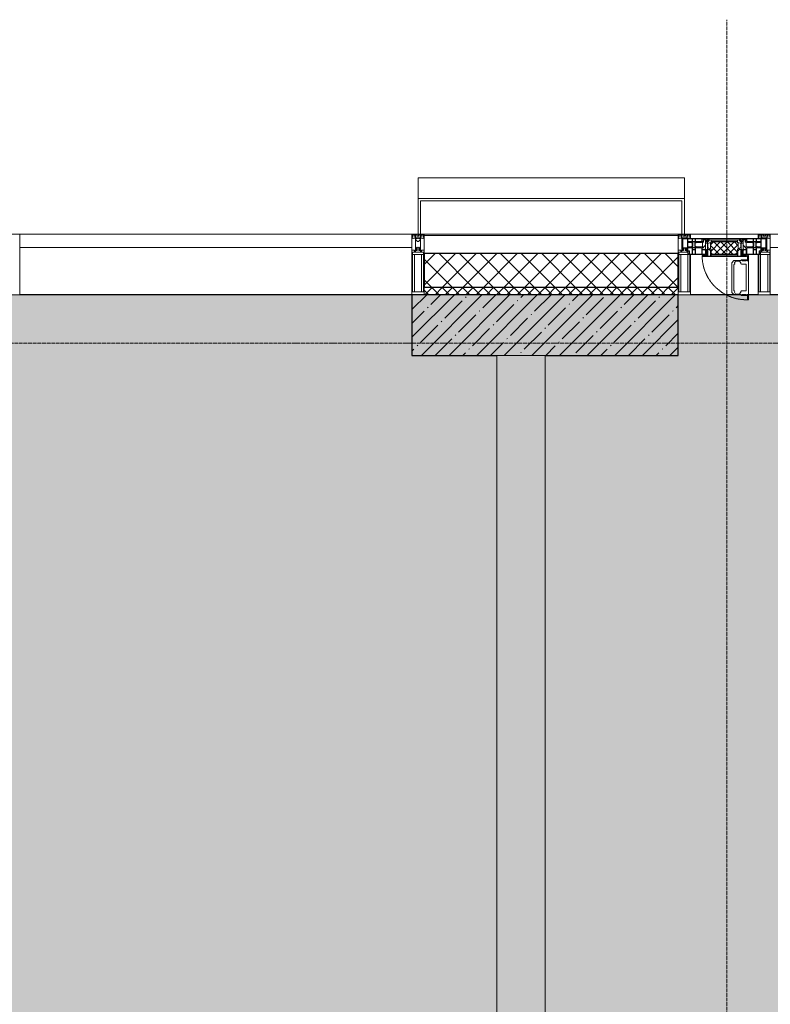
# Model space of a CAD drawing. Header units: millimetres. Extents: x -525784 to 178656, y -69521 to 385150.
# Tile 333 of 389: x -166423 to -163323, y 373214 to 377280. Entities that reach past the tile are written whole.
import ezdxf

# ---------------------------------------------------------------- set-up
doc = ezdxf.new("R2010")
doc.units = ezdxf.units.MM
doc.linetypes.add('-D1-02х01', pattern=[3, 2, -1])
doc.linetypes.add('-D1d1-15x02', pattern=[19, 15, -2, 0, -2])
for name, color, linetype, lineweight in [('_0', 7, 'Continuous', 13), ('A-COLS', 7, 'Continuous', 5), ('A-DETL-GENF', 7, 'Continuous', 5), ('A-GLAZ', 7, 'Continuous', 5), ('A-GLAZ-CURT', 8, 'Continuous', 5), ('A-GLAZ-CWMG', 8, 'Continuous', 5), ('A-WALL', 7, 'Continuous', 5), ('A-WALL-FNSH', 8, 'Continuous', 5), ('I-WALL', 7, 'Continuous', 5), ('S-COLS', 7, 'Continuous', 5), ('S-GRID', 7, 'Continuous', 5)]:
    doc.layers.add(name, color=color, linetype=linetype, lineweight=lineweight)

# ---------------------------------------------------------------- blocks, each defined once
blk = doc.blocks.new('A_PAN_Створка - 383мм-V9-50_AS_M_L24')
at = {"layer": 'A-GLAZ-CURT'}
h = blk.add_hatch(dxfattribs=at)
h.set_pattern_fill('FP_13', color=256, style=0, pattern_type=2)
h.set_pattern_definition([(45, (-28740, -29700), (-14.142136, 14.142136), []), (135, (-28740, -29700), (-14.142136, -14.142136), [])])
h.paths.add_polyline_path([(-46.3, -82.7), (54.6, -81.8), (55.5, -62.5), (57.2, -60.8), (57.2, -36.4), (54.9, -34.1), (54.5, -31.8), (-54.5, -31.8), (-54.9, -34.1), (-57.2, -36.4), (-57.2, -60.8), (-54.6, -63.4), (-53.6, -82.7)])
at = {"layer": 'A-DETL-GENF'}
for p, q in [((-70, -32.1), (-61.4, -23.5)), ((-70, -62.5), (-70, -32.1)), ((-67.8, -38.3), (-65.7, -37.4)), ((-67.8, -55.7), (-67.8, -38.3)), ((-65.7, -37.4), (-60.8, -34.7)), ((61.4, -23.5), (-61.4, -23.5)), ((-60.8, -34.7), (-57.3, -35.9)), ((-55.2, -33.8), (-57.3, -35.9)), ((-54.9, -34.1), (-57.2, -36.4)), ((-57.2, -36.4), (-57.2, -60.8)), ((-55.2, -33.8), (-54.8, -31.5)), ((-54.9, -25.8), (-53.9, -24.8)), ((-54.9, -29.5), (-54.9, -25.8)), ((-53.9, -30.5), (-54.9, -29.5)), ((-54.5, -31.8), (-54.9, -34.1)), ((0, -31.5), (-54.8, -31.5)), ((54.5, -31.8), (-54.5, -31.8)), ((-53.9, -24.8), (53.9, -24.8)), ((53.9, -30.5), (-53.9, -30.5)), ((0, -31.5), (54.8, -31.5)), ((54.9, -25.8), (53.9, -24.8)), ((53.9, -30.5), (54.9, -29.5)), ((54.9, -34.1), (54.5, -31.8)), ((55.2, -33.8), (54.8, -31.5)), ((54.9, -29.5), (54.9, -25.8)), ((57.2, -36.4), (54.9, -34.1)), ((55.2, -33.8), (57.3, -35.9)), ((57.2, -60.8), (57.2, -36.4)), ((60.8, -34.7), (57.3, -35.9)), ((65.7, -37.4), (60.8, -34.7)), ((70, -32.1), (61.4, -23.5)), ((67.8, -38.3), (65.7, -37.4)), ((67.8, -55.7), (67.8, -38.3)), ((70, -62.5), (70, -32.1)), ((-73.9, -62.5), (-70, -62.5)), ((-73.9, -87.5), (-73.9, -62.5)), ((-69.4, -66.5), (-73.9, -66.5)), ((-69.4, -81.5), (-69.4, -66.5)), ((-61.7, -62.5), (-67.9, -62.5)), ((-67.9, -62.5), (-67.9, -89.3)), ((-66, -56.5), (-67.8, -55.7)), ((-66, -56.5), (-62, -59.1)), ((-62, -59.1), (-60.7, -61)), ((-61.7, -64.9), (-61.7, -62.5)), ((-60.1, -67.7), (-61.7, -64.9)), ((-60.7, -61), (-57.4, -61)), ((-56.4, -67.7), (-60.1, -67.7)), ((-57.4, -61), (-54.9, -63.5)), ((-57.2, -60.8), (-54.6, -63.4)), ((-56.4, -89.4), (-56.4, -67.7)), ((-54.9, -63.5), (-54.9, -81.9)), ((-54.6, -63.4), (-54.6, -81.8)), ((54.6, -63.4), (57.2, -60.8)), ((54.6, -81.8), (54.6, -63.4)), ((57.4, -61), (54.9, -63.5)), ((54.9, -63.5), (54.9, -81.9)), ((56.4, -67.7), (60.1, -67.7)), ((56.4, -89.4), (56.4, -67.7)), ((60.7, -61), (57.4, -61)), ((60.1, -67.7), (61.7, -64.9)), ((62, -59.1), (60.7, -61)), ((61.7, -62.5), (67.9, -62.5)), ((61.7, -64.9), (61.7, -62.5)), ((66, -56.5), (62, -59.1)), ((66, -56.5), (67.8, -55.7)), ((67.9, -62.5), (67.9, -89.3)), ((69.4, -66.5), (73.9, -66.5)), ((69.4, -81.5), (69.4, -66.5)), ((73.9, -62.5), (70, -62.5)), ((73.9, -87.5), (73.9, -62.5)), ((-91.5, -87.5), (-73.9, -87.5)), ((-91.5, -92), (-91.5, -87.5)), ((-91.5, -92), (91.5, -92)), ((-83.4, -90.3), (-83.4, -87.5)), ((-83.4, -90.3), (-69.4, -90.3)), ((-73.9, -81.5), (-69.4, -81.5)), ((-69.4, -85.5), (-73.9, -85.5)), ((-69.4, -90.3), (-69.4, -85.5)), ((-67.9, -89.3), (-66.9, -90.3)), ((-66.9, -90.3), (-57.4, -90.3)), ((-57.4, -90.3), (-56.4, -89.4)), ((-54.9, -81.9), (-53.8, -83)), ((-54.9, -85.6), (-53.9, -84.6)), ((-54.9, -89.3), (-54.9, -85.6)), ((-53.9, -90.3), (-54.9, -89.3)), ((-54.6, -81.8), (-53.6, -82.7)), ((-53.9, -84.6), (53.9, -84.6)), ((53.9, -90.3), (-53.9, -90.3)), ((53.8, -83), (-53.8, -83)), ((-53.6, -82.7), (53.6, -82.7)), ((53.6, -82.7), (54.6, -81.8)), ((54.9, -81.9), (53.8, -83)), ((54.9, -85.6), (53.9, -84.6)), ((53.9, -90.3), (54.9, -89.3)), ((54.9, -89.3), (54.9, -85.6)), ((57.4, -90.3), (56.4, -89.4)), ((66.9, -90.3), (57.4, -90.3)), ((67.9, -89.3), (66.9, -90.3)), ((73.9, -81.5), (69.4, -81.5)), ((69.4, -85.5), (73.9, -85.5)), ((69.4, -90.3), (69.4, -85.5)), ((83.4, -90.3), (69.4, -90.3)), ((91.5, -87.5), (73.9, -87.5)), ((83.4, -90.3), (83.4, -87.5)), ((91.5, -92), (91.5, -87.5))]:
    blk.add_line(p, q, dxfattribs=at)
at = {"layer": 'A-DETL-GENF', "color": 9, "true_color": 0xc8c8c8}
for p, q in [((39.7, -109), (31.1, -117.6)), ((31.1, -117.6), (31.1, -240.4)), ((70.1, -109), (39.7, -109)), ((41.4, -123.8), (43.5, -121.7)), ((45, -113.3), (42.3, -118.2)), ((42.3, -118.2), (43.5, -121.7)), ((45.9, -111.2), (45, -113.3)), ((63.3, -111.2), (45.9, -111.2)), ((64.1, -113), (63.3, -111.2)), ((64.1, -113), (66.7, -117)), ((66.7, -117), (68.6, -118.3)), ((68.6, -118.3), (68.6, -121.6)), ((68.6, -121.6), (71.1, -124.1)), ((70.1, -105.1), (70.1, -109)), ((95.1, -105.1), (70.1, -105.1)), ((74.1, -109.6), (74.1, -105.1)), ((89.1, -109.6), (74.1, -109.6)), ((89.1, -105.1), (89.1, -109.6)), ((93.1, -109.6), (93.1, -105.1)), ((97.9, -109.6), (93.1, -109.6)), ((95.1, -87.5), (95.1, -105.1)), ((99.6, -87.5), (95.1, -87.5)), ((97.9, -95.6), (95.1, -95.6)), ((97.9, -95.6), (97.9, -109.6)), ((99.6, -270.5), (99.6, -87.5)), ((41.4, -123.8), (39.1, -124.2)), ((39.1, -179), (39.1, -124.2)), ((71.1, -124.1), (89.5, -124.1)), ((89.5, -124.1), (90.6, -125.2)), ((90.6, -125.2), (90.6, -232.8)), ((39.1, -179), (39.1, -233.8)), ((39.7, -249), (31.1, -240.4)), ((41.4, -234.2), (39.1, -233.8)), ((41.4, -234.2), (43.5, -236.3)), ((42.3, -239.8), (43.5, -236.3)), ((45, -244.7), (42.3, -239.8)), ((64.1, -245), (66.7, -241)), ((66.7, -241), (68.6, -239.7)), ((68.6, -236.4), (71.1, -233.9)), ((68.6, -239.7), (68.6, -236.4)), ((71.1, -233.9), (89.5, -233.9)), ((89.5, -233.9), (90.6, -232.8)), ((70.1, -249), (39.7, -249)), ((45.9, -246.8), (45, -244.7)), ((63.3, -246.8), (45.9, -246.8)), ((64.1, -245), (63.3, -246.8)), ((70.1, -252.9), (70.1, -249)), ((95.1, -252.9), (70.1, -252.9)), ((74.1, -248.4), (74.1, -252.9)), ((89.1, -248.4), (74.1, -248.4)), ((89.1, -252.9), (89.1, -248.4)), ((93.1, -248.4), (93.1, -252.9)), ((97.9, -248.4), (93.1, -248.4)), ((95.1, -270.5), (95.1, -252.9)), ((97.9, -262.4), (95.1, -262.4)), ((99.6, -270.5), (95.1, -270.5)), ((97.9, -262.4), (97.9, -248.4))]:
    blk.add_line(p, q, dxfattribs=at)
at = {"layer": 'A-GLAZ'}
for p, q in [((-67.9, -17), (-171, -17)), ((-171, -17), (-171, -57)), ((-171, -18.5), (-153.5, -18.5)), ((-153.5, -18.5), (-152, -20)), ((-152, -20), (-152, -73.5)), ((-150.5, -17), (-150.5, -29.4)), ((-132.4, -18.6), (-150.5, -18.6)), ((-150.5, -29.4), (-132.4, -29.4)), ((-150.5, -33.6), (-150.5, -68)), ((-136.3, -33.6), (-150.5, -33.6)), ((-137.2, -31), (-135.8, -35)), ((-132.5, -31), (-137.2, -31)), ((-132.1, -36.8), (-135.8, -35)), ((-132.5, -31.9), (-133.4, -33.7)), ((-133.4, -33.7), (-130.1, -35.3)), ((-132.5, -31.9), (-132.5, -31)), ((-132.4, -29.4), (-132.4, -18.6)), ((-132.1, -49), (-132.1, -36.8)), ((-131, -18.2), (-131, -29.5)), ((-120.8, -18.2), (-131, -18.2)), ((-131, -29.5), (-120.8, -29.5)), ((-131, -30.9), (-131, -33)), ((-120.8, -30.9), (-131, -30.9)), ((-129.4, -34.6), (-131, -33)), ((-130.1, -35.3), (-129.4, -34.6)), ((-130.1, -35.3), (-130.1, -50.4)), ((-122.4, -34.6), (-120.8, -33)), ((-121.7, -35.3), (-122.4, -34.6)), ((-118.4, -33.7), (-121.7, -35.3)), ((-121.7, -35.3), (-121.7, -50.4)), ((-120.8, -18.2), (-120.8, -29.5)), ((-120.8, -30.9), (-120.8, -33)), ((-119.7, -36.8), (-115.9, -35)), ((-119.7, -49), (-119.7, -36.8)), ((-119.3, -18.6), (-92.5, -18.6)), ((-119.3, -29.4), (-119.3, -18.6)), ((-92.5, -29.4), (-119.3, -29.4)), ((-119.3, -31), (-114.6, -31)), ((-119.3, -31.9), (-119.3, -31)), ((-119.3, -31.9), (-118.4, -33.7)), ((-114.6, -31), (-115.9, -35)), ((-94.1, -33.5), (-115.4, -33.5)), ((-89.9, -35.1), (-94.1, -33.5)), ((-92.5, -18.6), (-92.5, -29.4)), ((-90.8, -18.5), (-90.8, -29.4)), ((-87.3, -18.5), (-90.8, -18.5)), ((-90.8, -29.4), (-85.9, -29.4)), ((-89.9, -32.5), (-89.9, -35.1)), ((-85.9, -32.5), (-89.9, -32.5)), ((-89.9, -35.1), (-89.9, -50.9)), ((-87.3, -20.4), (-87.3, -18.5)), ((-87.3, -20.4), (-87.3, -21.9)), ((-84.8, -20.4), (-87.3, -20.4)), ((-87.3, -21.9), (-85.9, -21.9)), ((-85.9, -18.2), (-85.9, -20.4)), ((-75.9, -18.2), (-85.9, -18.2)), ((-85.9, -21.9), (-85.9, -29.4)), ((-85.9, -29.4), (-85.9, -32.5)), ((-83.4, -20.4), (-84.8, -20.4)), ((-70, -33.8), (-83.4, -20.4)), ((-78, -84), (-78, -23.5)), ((-78, -23.5), (-67.9, -23.5)), ((-78, -36.8), (-70, -36.8)), ((-78, -45.6), (-78, -36.8)), ((-75.9, -21.5), (-75.9, -18.2)), ((-75.9, -21.5), (-75.9, -23.5)), ((-74.9, -21.5), (-75.9, -21.5)), ((-75.9, -23.5), (-73, -23.5)), ((-74.9, -17.9), (-74.9, -21.5)), ((-68.9, -17.9), (-74.9, -17.9)), ((-67.2, -29.3), (-73, -23.5)), ((-61.4, -23.5), (-70, -32.1)), ((-70, -32.1), (-70, -62.5)), ((-70, -36.8), (-70, -33.8)), ((-68.9, -21.5), (-68.9, -17.9)), ((-67.9, -21.5), (-68.9, -21.5)), ((67.9, -17), (-67.9, -17)), ((-61.4, -23.5), (-67.9, -17)), ((-67.9, -17), (-67.9, -23.5)), ((-67.9, -17), (67.9, -17)), ((-67.9, -21.5), (-67.9, -23.5)), ((-67.9, -23.5), (-64.6, -26.8)), ((-67.9, -23.5), (-64.6, -26.8)), ((-64.6, -26.8), (-67.2, -29.3)), ((-64.6, -26.8), (-61.4, -23.5)), ((61.4, -23.5), (-61.4, -23.5)), ((67.9, -17), (61.4, -23.5)), ((70, -32.1), (61.4, -23.5)), ((61.4, -23.5), (64.6, -26.8)), ((67.9, -23.5), (64.6, -26.8)), ((64.6, -26.8), (67.9, -23.5)), ((64.6, -26.8), (67.2, -29.3)), ((67.2, -29.3), (73, -23.5)), ((67.9, -23.5), (67.9, -17)), ((171, -17), (67.9, -17)), ((67.9, -21.5), (67.9, -23.5)), ((67.9, -21.5), (68.9, -21.5)), ((67.9, -23.5), (78, -23.5)), ((68.9, -17.9), (74.9, -17.9)), ((68.9, -21.5), (68.9, -17.9)), ((70, -33.8), (83.4, -20.4)), ((70, -62.5), (70, -32.1)), ((70, -36.8), (70, -33.8)), ((78, -36.8), (70, -36.8)), ((75.9, -23.5), (73, -23.5)), ((74.9, -17.9), (74.9, -21.5)), ((74.9, -21.5), (75.9, -21.5)), ((75.9, -18.2), (85.9, -18.2)), ((75.9, -21.5), (75.9, -18.2)), ((75.9, -21.5), (75.9, -23.5)), ((78, -23.5), (78, -84)), ((78, -45.6), (78, -36.8)), ((83.4, -20.4), (84.8, -20.4)), ((84.8, -20.4), (87.3, -20.4)), ((85.9, -18.2), (85.9, -20.4)), ((85.9, -21.9), (85.9, -29.4)), ((87.3, -21.9), (85.9, -21.9)), ((85.9, -29.4), (85.9, -32.5)), ((90.8, -29.4), (85.9, -29.4)), ((85.9, -32.5), (89.9, -32.5)), ((87.3, -18.5), (90.8, -18.5)), ((87.3, -20.4), (87.3, -18.5)), ((87.3, -20.4), (87.3, -21.9)), ((89.9, -32.5), (89.9, -35.1)), ((89.9, -35.1), (94.1, -33.5)), ((89.9, -35.1), (89.9, -50.9)), ((90.8, -18.5), (90.8, -29.4)), ((92.5, -18.6), (92.5, -29.4)), ((119.3, -18.6), (92.5, -18.6)), ((92.5, -29.4), (119.3, -29.4)), ((94.1, -33.5), (115.4, -33.5)), ((114.6, -31), (115.9, -35)), ((119.3, -31), (114.6, -31)), ((119.7, -36.8), (115.9, -35)), ((119.3, -31.9), (118.4, -33.7)), ((118.4, -33.7), (121.7, -35.3)), ((119.3, -29.4), (119.3, -18.6)), ((119.3, -31.9), (119.3, -31)), ((119.7, -49), (119.7, -36.8)), ((120.8, -18.2), (120.8, -29.5)), ((120.8, -18.2), (131, -18.2)), ((131, -29.5), (120.8, -29.5)), ((120.8, -30.9), (120.8, -33)), ((120.8, -30.9), (131, -30.9)), ((122.4, -34.6), (120.8, -33)), ((121.7, -35.3), (122.4, -34.6)), ((121.7, -35.3), (121.7, -50.4)), ((129.4, -34.6), (131, -33)), ((130.1, -35.3), (129.4, -34.6)), ((133.4, -33.7), (130.1, -35.3)), ((130.1, -35.3), (130.1, -50.4)), ((131, -18.2), (131, -29.5)), ((131, -30.9), (131, -33)), ((132.1, -36.8), (135.8, -35)), ((132.1, -49), (132.1, -36.8)), ((132.4, -18.6), (150.5, -18.6)), ((132.4, -29.4), (132.4, -18.6)), ((150.5, -29.4), (132.4, -29.4)), ((132.5, -31), (137.2, -31)), ((132.5, -31.9), (132.5, -31)), ((132.5, -31.9), (133.4, -33.7)), ((137.2, -31), (135.8, -35)), ((136.3, -33.6), (150.5, -33.6)), ((150.5, -17), (150.5, -29.4)), ((150.5, -33.6), (150.5, -68)), ((153.5, -18.5), (152, -20)), ((152, -20), (152, -73.5)), ((171, -18.5), (153.5, -18.5)), ((171, -57), (171, -17)), ((-171, -55.5), (-152, -55.5)), ((-171, -57), (-156, -57)), ((-153, -60), (-153, -73.5)), ((-153, -73.5), (-150, -73.5)), ((-136.4, -52.4), (-150.5, -52.4)), ((-150.5, -56.6), (-132.4, -56.6)), ((-150.5, -68), (-143.5, -68)), ((-150.5, -69.5), (-150.5, -73.5)), ((-145, -69.5), (-150.5, -69.5)), ((-150, -73.5), (-150, -84)), ((-148.5, -81), (-148.5, -82.5)), ((-143.5, -81), (-148.5, -81)), ((-145, -69.5), (-145, -79.5)), ((-143.5, -68), (-143.5, -81)), ((-137.2, -54.8), (-135.8, -50.8)), ((-132.5, -54.8), (-137.2, -54.8)), ((-132.1, -49), (-135.8, -50.8)), ((-133.4, -52), (-130.1, -50.4)), ((-132.5, -53.8), (-133.4, -52)), ((-132.5, -53.8), (-132.5, -54.8)), ((-132.4, -56.6), (-132.4, -82.5)), ((-129.4, -51.1), (-131, -52.7)), ((-131, -55.1), (-131, -52.7)), ((-120.8, -55.1), (-131, -55.1)), ((-131, -56.5), (-131, -62.6)), ((-131, -56.5), (-120.8, -56.5)), ((-120.8, -62.6), (-131, -62.6)), ((-131, -64.6), (-120.8, -64.6)), ((-131, -82.5), (-131, -64.6)), ((-130.1, -50.4), (-129.4, -51.1)), ((-121.7, -50.4), (-122.4, -51.1)), ((-122.4, -51.1), (-120.8, -52.7)), ((-118.4, -52), (-121.7, -50.4)), ((-120.8, -55.1), (-120.8, -52.7)), ((-120.8, -56.5), (-120.8, -62.6)), ((-120.8, -82.5), (-120.8, -64.6)), ((-119.7, -49), (-115.9, -50.8)), ((-119.3, -53.8), (-118.4, -52)), ((-119.3, -53.8), (-119.3, -54.8)), ((-119.3, -54.8), (-114.6, -54.8)), ((-119.3, -56.6), (-119.3, -82.5)), ((-92.5, -56.6), (-119.3, -56.6)), ((-114.6, -54.8), (-115.9, -50.8)), ((-94.1, -52.5), (-115.3, -52.5)), ((-89.9, -50.9), (-94.1, -52.5)), ((-92.5, -56.6), (-92.5, -82.5)), ((-90.8, -56.6), (-85.9, -56.6)), ((-90.8, -62.7), (-90.8, -56.6)), ((-80.4, -62.7), (-90.8, -62.7)), ((-90.8, -64.6), (-90.8, -82.5)), ((-80.1, -64.6), (-90.8, -64.6)), ((-89.9, -52.2), (-89.9, -50.9)), ((-89.9, -52.2), (-88.6, -53.5)), ((-85.9, -53.5), (-88.6, -53.5)), ((-85.9, -53.5), (-78, -45.6)), ((-85.9, -56.6), (-85.9, -53.5)), ((-80.4, -61.1), (-80.4, -62.7)), ((-78, -61.1), (-80.4, -61.1)), ((-80.1, -66.1), (-80.1, -64.6)), ((-78, -66.1), (-80.1, -66.1)), ((-79.5, -80.6), (-78, -80.6)), ((-79.5, -82.5), (-79.5, -80.6)), ((-78, -66.1), (-78, -61.1)), ((-70, -62.5), (-73.9, -62.5)), ((-73.9, -62.5), (-73.9, -87.5)), ((73.9, -62.5), (70, -62.5)), ((73.9, -87.5), (73.9, -62.5)), ((85.9, -53.5), (78, -45.6)), ((78, -61.1), (80.4, -61.1)), ((78, -66.1), (78, -61.1)), ((78, -66.1), (80.1, -66.1)), ((79.5, -80.6), (78, -80.6)), ((79.5, -82.5), (79.5, -80.6)), ((80.1, -64.6), (90.8, -64.6)), ((80.1, -66.1), (80.1, -64.6)), ((80.4, -61.1), (80.4, -62.7)), ((80.4, -62.7), (90.8, -62.7)), ((85.9, -53.5), (88.6, -53.5)), ((85.9, -56.6), (85.9, -53.5)), ((90.8, -56.6), (85.9, -56.6)), ((89.9, -52.2), (88.6, -53.5)), ((89.9, -50.9), (94.1, -52.5)), ((89.9, -52.2), (89.9, -50.9)), ((90.8, -62.7), (90.8, -56.6)), ((90.8, -64.6), (90.8, -82.5)), ((92.5, -56.6), (119.3, -56.6)), ((92.5, -56.6), (92.5, -82.5)), ((94.1, -52.5), (115.3, -52.5)), ((114.6, -54.8), (115.9, -50.8)), ((119.3, -54.8), (114.6, -54.8)), ((119.7, -49), (115.9, -50.8)), ((118.4, -52), (121.7, -50.4)), ((119.3, -53.8), (118.4, -52)), ((119.3, -53.8), (119.3, -54.8)), ((119.3, -56.6), (119.3, -82.5)), ((122.4, -51.1), (120.8, -52.7)), ((120.8, -55.1), (120.8, -52.7)), ((120.8, -55.1), (131, -55.1)), ((120.8, -56.5), (120.8, -62.6)), ((131, -56.5), (120.8, -56.5)), ((120.8, -62.6), (131, -62.6)), ((120.8, -82.5), (120.8, -64.6)), ((131, -64.6), (120.8, -64.6)), ((121.7, -50.4), (122.4, -51.1)), ((130.1, -50.4), (129.4, -51.1)), ((129.4, -51.1), (131, -52.7)), ((133.4, -52), (130.1, -50.4)), ((131, -55.1), (131, -52.7)), ((131, -56.5), (131, -62.6)), ((131, -82.5), (131, -64.6)), ((132.1, -49), (135.8, -50.8)), ((150.5, -56.6), (132.4, -56.6)), ((132.4, -56.6), (132.4, -82.5)), ((132.5, -53.8), (133.4, -52)), ((132.5, -53.8), (132.5, -54.8)), ((132.5, -54.8), (137.2, -54.8)), ((137.2, -54.8), (135.8, -50.8)), ((136.4, -52.4), (150.5, -52.4)), ((143.5, -68), (143.5, -81)), ((150.5, -68), (143.5, -68)), ((143.5, -81), (148.5, -81)), ((145, -69.5), (150.5, -69.5)), ((145, -69.5), (145, -79.5)), ((148.5, -81), (148.5, -82.5)), ((150, -84), (150, -73.5)), ((150, -73.5), (153, -73.5)), ((150.5, -69.5), (150.5, -73.5)), ((171, -55.5), (152, -55.5)), ((153, -73.5), (153, -60)), ((156, -57), (171, -57)), ((-150, -84), (-78, -84)), ((-148.5, -82.5), (-132.4, -82.5)), ((-131, -82.5), (-120.8, -82.5)), ((-119.3, -82.5), (-92.5, -82.5)), ((-73.9, -87.5), (-91.5, -87.5)), ((-91.5, -87.5), (-91.5, -92)), ((-91.5, -92), (91.5, -92)), ((-90.8, -82.5), (-79.5, -82.5)), ((-78, -84), (-85, -84)), ((-85, -84), (-85, -87.5)), ((-85, -87.5), (-78, -87.5)), ((-78, -87.5), (-78, -84)), ((-78, -84), (-73.9, -84)), ((73.9, -84), (78, -84)), ((91.5, -87.5), (73.9, -87.5)), ((78, -87.5), (78, -84)), ((78, -84), (85, -84)), ((78, -84), (150, -84)), ((85, -87.5), (78, -87.5)), ((90.8, -82.5), (79.5, -82.5)), ((85, -84), (85, -87.5)), ((91.5, -92), (91.5, -87.5)), ((119.3, -82.5), (92.5, -82.5)), ((131, -82.5), (120.8, -82.5)), ((148.5, -82.5), (132.4, -82.5))]:
    blk.add_line(p, q, dxfattribs=at)
for centre, start, end in [((-156, -60), 0, 90), ((156, -60), 90, 180)]:
    blk.add_arc(centre, 3, start, end, dxfattribs=at)
at = {"layer": 'A-GLAZ', "linetype": '-D1-02х01'}
blk.add_arc((91.4, -87.5), 183, 181.4091, 271.1445, dxfattribs=at)
blk = doc.blocks.new('Rectangular Mullion - 50Wx250H-2623690-50_AS_M_L24')
at = {"layer": 'A-DETL-GENF'}
for p, q in [((-25, 65.2), (-25, 250)), ((-25, 250), (0, 250)), ((25, 250), (0, 250)), ((25, 65.2), (25, 250)), ((-23, 237.3), (0, 237.3)), ((-23, 237.3), (-23, 73.6)), ((-14.9, 84), (-14.9, 237.3)), ((23, 237.3), (0, 237.3)), ((14.9, 84), (14.9, 237.3)), ((23, 237.3), (23, 73.6)), ((0, 84), (-23, 84)), ((0, 84), (23, 84)), ((-14, 65.2), (-25, 65.2)), ((-0.5, 73.6), (-23, 73.6)), ((-14, 71.3), (-14, 65.2)), ((-10, 71.3), (-14, 71.3)), ((-10, 53), (-10, 71.3)), ((-8.7, 53), (-10, 53)), ((-10, 53), (-10, 17)), ((-8.7, 53), (-7, 54.7)), ((-7, 65.2), (-5.9, 67.3)), ((-7, 65.2), (-7, 54.7)), ((-4.1, 67.3), (-5.9, 67.3)), ((-4.1, 67.3), (-2.9, 65.1)), ((-2.9, 65.1), (-2.9, 54.6)), ((-1.3, 53), (-2.9, 54.6)), ((0, 53), (-1.3, 53)), ((0, 53), (1.3, 53)), ((0.5, 73.6), (23, 73.6)), ((1.3, 53), (2.9, 54.6)), ((4.1, 67.3), (2.9, 65.1)), ((2.9, 65.1), (2.9, 54.6)), ((4.1, 67.3), (5.9, 67.3)), ((7, 65.2), (5.9, 67.3)), ((7, 65.2), (7, 54.7)), ((8.7, 53), (7, 54.7)), ((8.7, 53), (10, 53)), ((10, 71.3), (14, 71.3)), ((10, 53), (10, 71.3)), ((10, 53), (10, 17)), ((14, 71.3), (14, 65.2)), ((14, 65.2), (25, 65.2)), ((-23.8, 14.6), (-25, 14.2)), ((-25, 0), (-25, 14.2)), ((-22.3, 17), (-23.8, 17)), ((-23.8, 17), (-23.8, 14.6)), ((-22.5, 10.6), (-23.8, 14.6)), ((-22.5, 10.6), (-23.7, 9.9)), ((-23.7, 1.3), (-23.7, 9.9)), ((-23.7, 1.3), (-11.8, 1.3)), ((-23.2, 10.2), (-22.5, 8)), ((-22.5, 8), (-22.5, 4.5)), ((-21.3, 4.5), (-22.5, 4.5)), ((-22.3, 17), (-22.3, 16)), ((-22.3, 16), (-21.3, 16)), ((-19, 17.6), (-21.3, 16)), ((-21.3, 4.5), (-21.3, 6.5)), ((-21.3, 6.5), (-14.2, 6.5)), ((-18.4, 16.6), (-19, 17.6)), ((-7.4, 16.6), (-18.4, 16.6)), ((-14.2, 6.5), (-14.2, 4.5)), ((-13.2, 4.5), (-14.2, 4.5)), ((-13.2, 4.5), (-12.2, 7.2)), ((-12.7, 7.6), (-11.3, 11.4)), ((-12.7, 7.6), (-11.8, 6.9)), ((-12.2, 9), (-12.2, 14.8)), ((-12.2, 14.8), (0, 14.8)), ((-11.8, 1.3), (-11.8, 6.9)), ((-10.5, 11.2), (-11.3, 11.4)), ((-10.5, 1.5), (-10.5, 11.2)), ((-4.8, 1.5), (-10.5, 1.5)), ((-10, 17), (-7.5, 17)), ((-8.5, 23), (-1.5, 30)), ((-8.5, 18.5), (-8.5, 23)), ((-7.5, 18.5), (-8.5, 18.5)), ((-7.5, 17), (-7.5, 18.5)), ((-7.4, 18), (-7.4, 16.6)), ((-2.6, 18), (-7.4, 18)), ((0, 8), (-4.8, 8)), ((-4.8, 1.5), (-4.8, 8)), ((-2.6, 18), (-2.6, 16.8)), ((-2.6, 16.8), (0, 16.8)), ((-1.5, 30), (0, 30)), ((1.5, 30), (0, 30)), ((2.6, 16.8), (0, 16.8)), ((0, 14.8), (0, 16.8)), ((0, 14.8), (0, 16.8)), ((12.2, 14.8), (0, 14.8)), ((0, 0), (0, 8)), ((0, 8), (4.8, 8)), ((0, 0), (0, 8)), ((8.5, 23), (1.5, 30)), ((2.6, 18), (2.6, 16.8)), ((2.6, 18), (7.4, 18)), ((4.8, 1.5), (4.8, 8)), ((4.8, 1.5), (10.5, 1.5)), ((7.4, 18), (7.4, 16.6)), ((7.4, 16.6), (18.4, 16.6)), ((7.5, 18.5), (8.5, 18.5)), ((7.5, 17), (7.5, 18.5)), ((10, 17), (7.5, 17)), ((8.5, 18.5), (8.5, 23)), ((10.5, 11.2), (11.3, 11.4)), ((10.5, 1.5), (10.5, 11.2)), ((12.7, 7.6), (11.3, 11.4)), ((12.7, 7.6), (11.8, 6.9)), ((11.8, 1.3), (11.8, 6.9)), ((23.7, 1.3), (11.8, 1.3)), ((12.2, 9), (12.2, 14.8)), ((13.2, 4.5), (12.2, 7.2)), ((13.2, 4.5), (14.2, 4.5)), ((21.3, 6.5), (14.2, 6.5)), ((14.2, 6.5), (14.2, 4.5)), ((18.4, 16.6), (19, 17.6)), ((19, 17.6), (21.3, 16)), ((22.3, 16), (21.3, 16)), ((21.3, 4.5), (21.3, 6.5)), ((21.3, 4.5), (22.5, 4.5)), ((22.3, 17), (22.3, 16)), ((22.3, 17), (23.8, 17)), ((22.5, 10.6), (23.8, 14.6)), ((22.5, 10.6), (23.7, 9.9)), ((23.2, 10.2), (22.5, 8)), ((22.5, 8), (22.5, 4.5)), ((23.7, 1.3), (23.7, 9.9)), ((23.8, 17), (23.8, 14.6)), ((23.8, 14.6), (25, 14.2)), ((25, 0), (25, 14.2)), ((-25, 0), (0, 0)), ((25, 0), (0, 0))]:
    blk.add_line(p, q, dxfattribs=at)
for centre, start, end in [((-0.5, 73.1), 360, 90), ((0.5, 73.1), 90, 180)]:
    blk.add_arc(centre, 0.5, start, end, dxfattribs=at)
blk = doc.blocks.new('Rectangular Mullion - R_StandardFrame_50Wx250H-4049022-50_AS_M_L24')
at = {"layer": 'A-GLAZ-CWMG', "lineweight": 9}
for p, q in [((-25, 0), (-25, 250)), ((-25, 250), (25, 250)), ((25, 250), (25, 0)), ((25, 0), (-25, 0))]:
    blk.add_line(p, q, dxfattribs=at)
blk = doc.blocks.new('Rectangular Mullion - 50Wx250H-V4-50_AS_M_L24')
at = {"layer": 'A-DETL-GENF'}
for p, q in [((-25, 65.2), (-25, 250)), ((-25, 250), (0, 250)), ((25, 250), (0, 250)), ((25, 84), (25, 250)), ((-23, 237.3), (0, 237.3)), ((-23, 237.3), (-23, 73.6)), ((-14.9, 84), (-14.9, 237.3)), ((23, 237.3), (0, 237.3)), ((14.9, 84), (14.9, 237.3)), ((23, 237.3), (23, 84)), ((0, 84), (-23, 84)), ((0, 84), (15, 84)), ((-14, 65.2), (-25, 65.2)), ((-0.5, 73.6), (-23, 73.6)), ((-14, 71.3), (-14, 65.2)), ((-10, 71.3), (-14, 71.3)), ((-10, 53), (-10, 71.3)), ((-8.7, 53), (-10, 53)), ((-10, 53), (-10, 17)), ((-8.7, 53), (-7, 54.7)), ((-7, 65.2), (-5.9, 67.3)), ((-7, 65.2), (-7, 54.7)), ((-4.1, 67.3), (-5.9, 67.3)), ((-4.1, 67.3), (-2.9, 65.1)), ((-2.9, 65.1), (-2.9, 57)), ((0.5, 73.6), (15, 73.6)), ((4.1, 67.3), (2.9, 65.1)), ((2.9, 65.1), (2.9, 57)), ((4.1, 67.3), (5.9, 67.3)), ((7, 65.2), (5.9, 67.3)), ((7, 65.2), (7, 57)), ((10, 71.3), (12, 71.3)), ((10, 57.4), (10, 71.3)), ((-23.8, 14.6), (-25, 14.2)), ((-25, 0), (-25, 14.2)), ((-22.3, 17), (-23.8, 17)), ((-23.8, 17), (-23.8, 14.6)), ((-22.5, 10.6), (-23.8, 14.6)), ((-22.5, 10.6), (-23.7, 9.9)), ((-23.7, 1.3), (-23.7, 9.9)), ((-23.7, 1.3), (-11.8, 1.3)), ((-23.2, 10.2), (-22.5, 8)), ((-22.5, 8), (-22.5, 4.5)), ((-21.3, 4.5), (-22.5, 4.5)), ((-22.3, 17), (-22.3, 16)), ((-22.3, 16), (-21.3, 16)), ((-19, 17.6), (-21.3, 16)), ((-21.3, 4.5), (-21.3, 6.5)), ((-21.3, 6.5), (-14.2, 6.5)), ((-18.4, 16.6), (-19, 17.6)), ((-7.4, 16.6), (-18.4, 16.6)), ((-14.2, 6.5), (-14.2, 4.5)), ((-13.2, 4.5), (-14.2, 4.5)), ((-13.2, 4.5), (-12.2, 7.2)), ((-12.7, 7.6), (-11.3, 11.4)), ((-12.7, 7.6), (-11.8, 6.9)), ((-12.2, 9), (-12.2, 14.8)), ((-12.2, 14.8), (0, 14.8)), ((-11.8, 1.3), (-11.8, 6.9)), ((-10.5, 11.2), (-11.3, 11.4)), ((-10.5, 1.5), (-10.5, 11.2)), ((-4.8, 1.5), (-10.5, 1.5)), ((-10, 17), (-7.5, 17)), ((-8.5, 23), (-6, 25.5)), ((-8.5, 18.5), (-8.5, 23)), ((-7.5, 18.5), (-8.5, 18.5)), ((-7.5, 17), (-7.5, 18.5)), ((-7.4, 18), (-7.4, 16.6)), ((-6, 18), (-7.4, 18)), ((0, 8), (-4.8, 8)), ((-4.8, 1.5), (-4.8, 8)), ((-2.6, 16.8), (0, 16.8)), ((2.6, 16.8), (0, 16.8)), ((0, 14.8), (0, 16.8)), ((0, 14.8), (0, 16.8)), ((12.2, 14.8), (0, 14.8)), ((0, 0), (0, 8)), ((0, 8), (4.8, 8)), ((0, 0), (0, 8)), ((4.8, 1.5), (4.8, 8)), ((4.8, 1.5), (10.5, 1.5)), ((7.4, 16.6), (18.4, 16.6)), ((10.5, 11.2), (11.3, 11.4)), ((10.5, 1.5), (10.5, 11.2)), ((12.7, 7.6), (11.3, 11.4)), ((12.7, 7.6), (11.8, 6.9)), ((11.8, 1.3), (11.8, 6.9)), ((23.7, 1.3), (11.8, 1.3)), ((12.2, 9), (12.2, 14.8)), ((13.2, 4.5), (12.2, 7.2)), ((13.2, 4.5), (14.2, 4.5)), ((21.3, 6.5), (14.2, 6.5)), ((14.2, 6.5), (14.2, 4.5)), ((19.9, 17), (21.3, 16)), ((22.3, 16), (21.3, 16)), ((21.3, 4.5), (21.3, 6.5)), ((21.3, 4.5), (22.5, 4.5)), ((22.3, 17), (22.3, 16)), ((22.5, 10.6), (23.8, 14.6)), ((22.5, 10.6), (23.7, 9.9)), ((23.2, 10.2), (22.5, 8)), ((22.5, 8), (22.5, 4.5)), ((23.7, 1.3), (23.7, 9.9)), ((23.8, 17), (23.8, 14.6)), ((23.8, 14.6), (25, 14.2)), ((25, 0), (25, 14.2)), ((-25, 0), (0, 0)), ((25, 0), (0, 0))]:
    blk.add_line(p, q, dxfattribs=at)
for centre, start, end in [((-0.5, 73.1), 360, 90), ((0.5, 73.1), 90, 180)]:
    blk.add_arc(centre, 0.5, start, end, dxfattribs=at)
blk = doc.blocks.new('Rectangular Mullion - R_StandardFrame_50Wx250H-V10-50_AS_M_L24')
at = {"layer": 'A-GLAZ-CWMG', "lineweight": 9}
for p, q in [((-25, 0), (-25, 250)), ((-25, 250), (25, 250)), ((25, 250), (25, 84)), ((25, 0), (-25, 0)), ((25, 17), (25, 0))]:
    blk.add_line(p, q, dxfattribs=at)
blk = doc.blocks.new('System Panel - A_PAN_Glass-5026823-50_AS_M_L24')
at = {"layer": 'A-GLAZ-CURT'}
for p, q in [((810, 0), (-810, 0)), ((-810, 0), (-810, -55)), ((810, -55), (810, 0)), ((-810, -55), (810, -55))]:
    blk.add_line(p, q, dxfattribs=at)
blk = doc.blocks.new('Rectangular Mullion - R_StandardFrame_50Wx250H-3342963-50_AS_M_L24')
at = {"layer": 'A-GLAZ-CWMG'}
blk.add_line((21250, 29450), (19630, 29450), dxfattribs=at)
blk = doc.blocks.new('Rectangular Mullion - R_StandardFrame_50Wx250H-3538113-50_AS_M_L24')
at = {"layer": 'A-GLAZ-CWMG', "lineweight": 9}
for p, q in [((-25, 84), (-25, 250)), ((-25, 250), (25, 250)), ((25, 250), (25, 0)), ((-25, 0), (-25, 17)), ((25, 0), (-25, 0))]:
    blk.add_line(p, q, dxfattribs=at)
blk = doc.blocks.new('Rectangular Mullion - 50Wx250H-V1-50_AS_M_L24')
at = {"layer": 'A-DETL-GENF'}
for p, q in [((-25, 84), (-25, 250)), ((-25, 250), (0, 250)), ((25, 250), (0, 250)), ((25, 65.2), (25, 250)), ((-23, 237.3), (0, 237.3)), ((-23, 237.3), (-23, 84)), ((-14.9, 84), (-14.9, 237.3)), ((23, 237.3), (0, 237.3)), ((14.9, 84), (14.9, 237.3)), ((23, 237.3), (23, 73.6)), ((0, 84), (-15, 84)), ((0, 84), (23, 84)), ((-0.5, 73.6), (-15, 73.6)), ((-10, 71.3), (-12, 71.3)), ((-10, 57.4), (-10, 71.3)), ((-7, 65.2), (-5.9, 67.3)), ((-7, 65.2), (-7, 57)), ((-4.1, 67.3), (-5.9, 67.3)), ((-4.1, 67.3), (-2.9, 65.1)), ((-2.9, 65.1), (-2.9, 57)), ((0.5, 73.6), (23, 73.6)), ((4.1, 67.3), (2.9, 65.1)), ((2.9, 65.1), (2.9, 57)), ((4.1, 67.3), (5.9, 67.3)), ((7, 65.2), (5.9, 67.3)), ((7, 65.2), (7, 54.7)), ((8.7, 53), (7, 54.7)), ((8.7, 53), (10, 53)), ((10, 71.3), (14, 71.3)), ((10, 53), (10, 71.3)), ((10, 53), (10, 17)), ((14, 71.3), (14, 65.2)), ((14, 65.2), (25, 65.2)), ((-23.8, 14.6), (-25, 14.2)), ((-25, 0), (-25, 14.2)), ((-23.8, 17), (-23.8, 14.6)), ((-22.5, 10.6), (-23.8, 14.6)), ((-22.5, 10.6), (-23.7, 9.9)), ((-23.7, 1.3), (-23.7, 9.9)), ((-23.7, 1.3), (-11.8, 1.3)), ((-23.2, 10.2), (-22.5, 8)), ((-22.5, 8), (-22.5, 4.5)), ((-21.3, 4.5), (-22.5, 4.5)), ((-22.3, 17), (-22.3, 16)), ((-22.3, 16), (-21.3, 16)), ((-19.9, 17), (-21.3, 16)), ((-21.3, 4.5), (-21.3, 6.5)), ((-21.3, 6.5), (-14.2, 6.5)), ((-7.4, 16.6), (-18.4, 16.6)), ((-14.2, 6.5), (-14.2, 4.5)), ((-13.2, 4.5), (-14.2, 4.5)), ((-13.2, 4.5), (-12.2, 7.2)), ((-12.7, 7.6), (-11.3, 11.4)), ((-12.7, 7.6), (-11.8, 6.9)), ((-12.2, 9), (-12.2, 14.8)), ((-12.2, 14.8), (0, 14.8)), ((-11.8, 1.3), (-11.8, 6.9)), ((-10.5, 11.2), (-11.3, 11.4)), ((-10.5, 1.5), (-10.5, 11.2)), ((-4.8, 1.5), (-10.5, 1.5)), ((0, 8), (-4.8, 8)), ((-4.8, 1.5), (-4.8, 8)), ((-2.6, 16.8), (0, 16.8)), ((2.6, 16.8), (0, 16.8)), ((0, 14.8), (0, 16.8)), ((0, 14.8), (0, 16.8)), ((12.2, 14.8), (0, 14.8)), ((0, 0), (0, 8)), ((0, 8), (4.8, 8)), ((0, 0), (0, 8)), ((4.8, 1.5), (4.8, 8)), ((4.8, 1.5), (10.5, 1.5)), ((8.5, 23), (6, 25.5)), ((6, 18), (7.4, 18)), ((7.4, 18), (7.4, 16.6)), ((7.4, 16.6), (18.4, 16.6)), ((7.5, 18.5), (8.5, 18.5)), ((7.5, 17), (7.5, 18.5)), ((10, 17), (7.5, 17)), ((8.5, 18.5), (8.5, 23)), ((10.5, 11.2), (11.3, 11.4)), ((10.5, 1.5), (10.5, 11.2)), ((12.7, 7.6), (11.3, 11.4)), ((12.7, 7.6), (11.8, 6.9)), ((11.8, 1.3), (11.8, 6.9)), ((23.7, 1.3), (11.8, 1.3)), ((12.2, 9), (12.2, 14.8)), ((13.2, 4.5), (12.2, 7.2)), ((13.2, 4.5), (14.2, 4.5)), ((21.3, 6.5), (14.2, 6.5)), ((14.2, 6.5), (14.2, 4.5)), ((18.4, 16.6), (19, 17.6)), ((19, 17.6), (21.3, 16)), ((22.3, 16), (21.3, 16)), ((21.3, 4.5), (21.3, 6.5)), ((21.3, 4.5), (22.5, 4.5)), ((22.3, 17), (22.3, 16)), ((22.3, 17), (23.8, 17)), ((22.5, 10.6), (23.8, 14.6)), ((22.5, 10.6), (23.7, 9.9)), ((23.2, 10.2), (22.5, 8)), ((22.5, 8), (22.5, 4.5)), ((23.7, 1.3), (23.7, 9.9)), ((23.8, 17), (23.8, 14.6)), ((23.8, 14.6), (25, 14.2)), ((25, 0), (25, 14.2)), ((-25, 0), (0, 0)), ((25, 0), (0, 0))]:
    blk.add_line(p, q, dxfattribs=at)
for centre, start, end in [((-0.5, 73.1), 360, 90), ((0.5, 73.1), 90, 180)]:
    blk.add_arc(centre, 0.5, start, end, dxfattribs=at)
blk = doc.blocks.new('Rectangular Mullion - R_StandardFrame_50Wx250H-V11-50_AS_M_L24')
at = {"layer": 'A-GLAZ-CWMG'}
for p, q in [((25500, 29700), (25780, 29700)), ((25500, 29450), (25710.1, 29450)), ((25739.6, 29450), (25780, 29450))]:
    blk.add_line(p, q, dxfattribs=at)
blk = doc.blocks.new('RST_AR_KMN_R22_B3_FCD_rvt-1-50_AS_M_L24')
at = {"layer": 'A-WALL'}
h = blk.add_hatch(dxfattribs=at)
h.set_pattern_fill('FP_7', color=256, style=0, pattern_type=2)
h.set_pattern_definition([(45, (0, 0), (-42.42641, 42.42641), []), (135, (0, 0), (-42.42641, -42.42641), [])])
h.paths.add_polyline_path([(28310, 29480), (28550, 29480), (28550, 29620), (27500, 29620), (27500, 29480), (28302.9, 29480)])
h = blk.add_hatch(dxfattribs=at)
h.set_pattern_fill('FP_6', color=256, style=0, pattern_type=2)
h.set_pattern_definition([(45, (0, 0), (-21.213203, 21.213203), []), (135, (0, 0), (-21.213203, -21.213203), [])])
h.paths.add_polyline_path([(28550, 29450), (28550, 29480), (27500, 29480), (27500, 29450), (28302.9, 29450)])
at = {"layer": 'A-COLS'}
for p, q in [((28575, 29932.7), (27475, 29932.7)), ((27475, 29848.3), (27475, 29932.7)), ((28575, 29932.7), (28575, 29848.3))]:
    blk.add_line(p, q, dxfattribs=at)
at = {"layer": 'A-COLS', "lineweight": 18}
for p, q in [((28575, 29848.3), (27475, 29848.3)), ((27475, 29848.3), (27475, 29700)), ((28575, 29700), (28575, 29848.3)), ((27485, 29700), (27485, 29838.3)), ((27485, 29838.3), (28565, 29838.3)), ((28565, 29838.3), (28565, 29700)), ((27475, 29700), (27485, 29700)), ((28565, 29700), (28575, 29700))]:
    blk.add_line(p, q, dxfattribs=at)
at = {"layer": 'A-WALL'}
for p, q in [((27500, 29695), (27500, 29620)), ((28550, 29695), (27500, 29695)), ((28550, 29620), (28550, 29695)), ((27500, 29480), (27500, 29450)), ((28550, 29450), (28550, 29480)), ((27500, 29450), (28550, 29450))]:
    blk.add_line(p, q, dxfattribs=at)
at = {"layer": 'A-WALL', "lineweight": 25}
for p, q in [((27500, 29620), (27500, 29480)), ((28550, 29620), (27500, 29620)), ((28550, 29480), (28550, 29620)), ((28550, 29480), (27500, 29480))]:
    blk.add_line(p, q, dxfattribs=at)
at = {"layer": 'A-WALL-FNSH'}
for p, q in [((28550, 29700), (27500, 29700)), ((27500, 29700), (27500, 29695)), ((28550, 29695), (28550, 29700))]:
    blk.add_line(p, q, dxfattribs=at)
at = {"layer": 'A-GLAZ-CURT', "lineweight": 5}
for name, p in [('System Panel - A_PAN_Glass-5026823-50_AS_M_L24', (26640, 29700)), ('A_PAN_Створка - 383мм-V9-50_AS_M_L24', (28740, 29700)), ('System Panel - A_PAN_Glass-5026823-50_AS_M_L24', (29740, 29700))]:
    blk.add_blockref(name, p, dxfattribs=at)
at = {"layer": 'A-GLAZ-CWMG', "lineweight": 5, "extrusion": (0, 0, -1), "rotation": 180}
for name, p in [('Rectangular Mullion - R_StandardFrame_50Wx250H-3538113-50_AS_M_L24', (-25805, 29700)), ('Rectangular Mullion - 50Wx250H-2623690-50_AS_M_L24', (-27475, 29700)), ('Rectangular Mullion - R_StandardFrame_50Wx250H-4049022-50_AS_M_L24', (-27475, 29700)), ('Rectangular Mullion - 50Wx250H-V4-50_AS_M_L24', (-28575, 29700)), ('Rectangular Mullion - R_StandardFrame_50Wx250H-V10-50_AS_M_L24', (-28575, 29700)), ('Rectangular Mullion - 50Wx250H-V1-50_AS_M_L24', (-28905, 29700)), ('Rectangular Mullion - R_StandardFrame_50Wx250H-3538113-50_AS_M_L24', (-28905, 29700))]:
    blk.add_blockref(name, p, dxfattribs=at)
at = {"layer": 'A-GLAZ-CWMG', "lineweight": 5}
for name, p in [('Rectangular Mullion - R_StandardFrame_50Wx250H-V11-50_AS_M_L24', (3100, 0)), ('Rectangular Mullion - R_StandardFrame_50Wx250H-3342963-50_AS_M_L24', (6200, 0))]:
    blk.add_blockref(name, p, dxfattribs=at)

msp = doc.modelspace()

# ---------------------------------------------------------------- hatches: boundary and pattern name
at = {"layer": '_0', "transparency": 33554534}
h = msp.add_hatch(color=252, dxfattribs=at)
h.dxf.hatch_style = 1
h.paths.add_polyline_path([(-154802.1, 346193.4), (-192753.7, 346193.4), (-192753.7, 376145), (-154802.1, 376145)])
h.paths.add_polyline_path([(-161802.9, 356694.2), (-161802.9, 356294.2), (-161302.9, 356294.2), (-161302.9, 353444.2), (-163402.9, 353444.2), (-163402.9, 354644.2), (-183902.9, 354644.2), (-183902.9, 353444.2), (-186502.9, 353444.2), (-186502.9, 355844.2), (-186002.9, 355844.2), (-186002.9, 356694.2), (-183902.9, 356694.2), (-183902.9, 360744.2), (-179002.9, 360744.2), (-179002.9, 359244.2), (-177402.9, 359244.2), (-177402.9, 365644.2), (-185752.9, 365644.2), (-185752.9, 367444.2), (-185753.5, 367444.2), (-185753.5, 367644.2), (-183902.9, 367644.2), (-183902.9, 367694.2), (-163952.9, 367694.2), (-163952.9, 369444.2), (-160672.9, 369444.2), (-160672.9, 367444.2), (-161752.9, 367444.2), (-161752.9, 365644.2), (-169802.9, 365644.2), (-169802.9, 356694.2)], flags=16)
at = {"layer": 'I-WALL'}
h = msp.add_hatch(dxfattribs=at)
h.set_pattern_fill('FP_43', color=256, style=0, pattern_type=2)
h.set_pattern_definition([(45, (-192252.93, 346694.18), (-75.43415, 75.43415), [106.68, -17.78, 3.556, -17.78]), (45, (-192252.93, 346769.56), (-75.43415, 75.43415), []), (50, (-192252.93, 346694.18), (127.52922, -11.15758), [13.335, -146.685]), (355, (-192252.93, 346694.18), (-24.66966, 133.74002), [10.668, -117.348]), (100.451, (-192242.31, 346693.25), (102.85973, 122.58178), [11.333, -124.663]), (46.184, (-192252.93, 346729.74), (189.75516, -29.43036), [20.002, -220.027]), (96.636, (-192237.12, 346727.29), (166.1822, 173.1996), [17, -186.995]), (351.184, (-192252.93, 346729.74), (166.1839, 173.1976), [16.002, -176.022]), (21, (-192235.15, 346720.85), (106.13027, -71.58603), [13.335, -146.685]), (326, (-192235.15, 346720.85), (43.26188, 128.93175), [10.668, -117.348]), (71.451, (-192226.31, 346714.88), (149.39198, 57.34505), [11.333, -124.663]), (37.5, (-192252.935, 346694.178), (2.16223, 59.18836), [3.353, -112.573, 3.353, -115.773, -117.792]), (37.5, (-192252.935, 346694.178), (2.16223, 59.18836), [-235.052, 3.353, -114.44]), (7.5, (-192252.935, 346694.18), (46.77386, 70.12615), [3.353, -64.567, 3.353, -109.906, -44.894]), (7.5, (-192252.935, 346694.18), (46.77386, 70.12615), [-181.178, 3.353, -41.542]), (327.5, (-192292.584, 346694.18), (94.91367, -4.010093), [3.353, -41.097, 3.353, -135.331, -184.023]), (327.5, (-192292.584, 346694.18), (94.91367, -4.010093), [-183.134, 3.353, -180.67]), (317.5, (-192310.36, 346694.18), (103.69057, 17.79882), [3.353, -54.432, 3.353, -88.748, -130.683]), (317.5, (-192310.36, 346694.18), (103.69057, 17.79882), [-149.885, 3.353, -127.33])])
h.paths.add_polyline_path([(-164352.9, 369244.2), (-164252.9, 369244.2), (-164252.9, 375894.2), (-164452.9, 375894.2), (-164452.9, 369244.2)])
at = {"layer": 'S-COLS'}
h = msp.add_hatch(dxfattribs=at)
h.set_pattern_fill('FP_1', color=256, style=0, pattern_type=2)
h.set_pattern_definition([(45, (-192252.935, 346694.18), (-57.02463, 57.02463), []), (45, (-192195.91, 346694.18), (-57.02463, 57.02463), [100.806, -20.161, 3.353, -16.808])])
h.paths.add_polyline_path([(-163950.1, 375894.2), (-163702.9, 375894.2), (-163702.9, 376144.2), (-164802.9, 376144.2), (-164802.9, 375894.2), (-164252.9, 375894.2)])

# ---------------------------------------------------------------- linework, layer by layer
at = {"layer": 'A-WALL', "lineweight": 9}
for p, q in [((-164452.9, 375894.2), (-164452.9, 369794.2)), ((-164252.9, 371944.2), (-164252.9, 375894.2))]:
    msp.add_line(p, q, dxfattribs=at)
at = {"layer": 'A-WALL'}
msp.add_line((-164252.9, 375894.2), (-164452.9, 375894.2), dxfattribs=at)
at = {"layer": 'I-WALL'}
for p, q in [((-166422.9, 376145), (-164802.9, 376145)), ((-164802.9, 376144.2), (-166422.9, 376144.2)), ((-163652.9, 376145), (-163442.8, 376145)), ((-163442.8, 376144.2), (-163652.9, 376144.2)), ((-163413.3, 376145), (-163372.9, 376145)), ((-163372.9, 376144.2), (-163413.3, 376144.2)), ((-163322.9, 376145), (-161702.9, 376145)), ((-161702.9, 376144.2), (-163322.9, 376144.2))]:
    msp.add_line(p, q, dxfattribs=at)
at = {"layer": 'S-COLS', "lineweight": 25}
for p, q in [((-164802.9, 376144.2), (-164802.9, 375894.2)), ((-163702.9, 376144.2), (-164802.9, 376144.2)), ((-163702.9, 375894.2), (-163702.9, 376144.2)), ((-164802.9, 375894.2), (-164452.9, 375894.2)), ((-164252.9, 375894.2), (-163702.9, 375894.2))]:
    msp.add_line(p, q, dxfattribs=at)
at = {"layer": 'S-COLS'}
msp.add_line((-164452.9, 375894.2), (-164252.9, 375894.2), dxfattribs=at)
at = {"layer": 'S-GRID', "linetype": '-D1d1-15x02'}
for p, q in [((-163502.9, 344232.7), (-163502.9, 377280.3)), ((-195228.5, 375944.2), (-153552.8, 375944.2))]:
    msp.add_line(p, q, dxfattribs=at)

# ---------------------------------------------------------------- block references
at = {"lineweight": 5}
msp.add_blockref('RST_AR_KMN_R22_B3_FCD_rvt-1-50_AS_M_L24', (-192252.9, 346694.2), dxfattribs=at)

doc.saveas('drawing.dxf')
